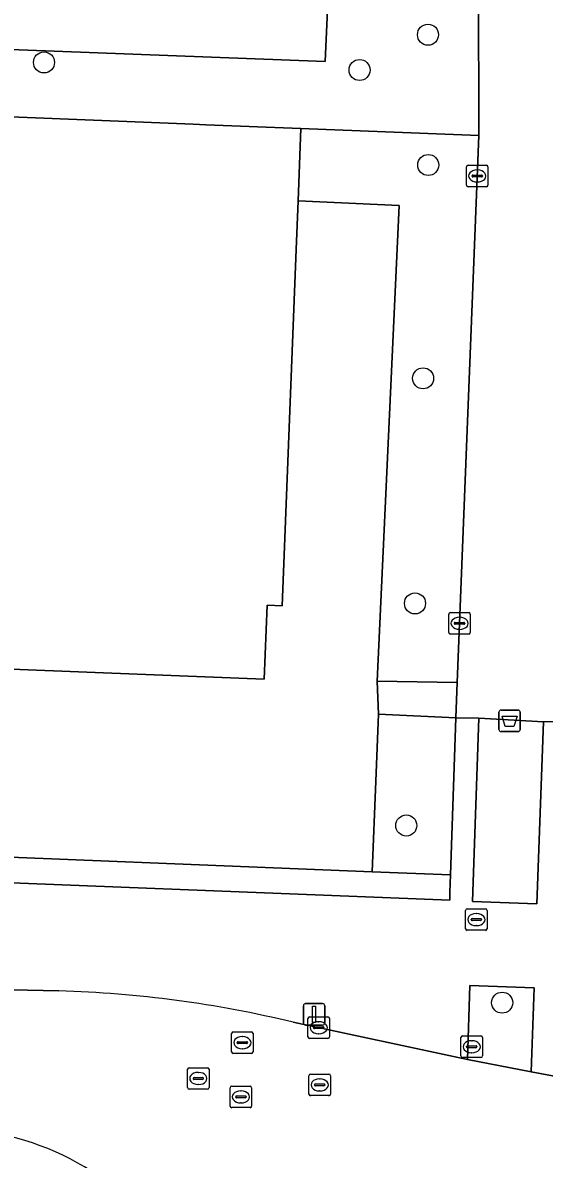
# Model space of a CAD drawing. Extents: x 160732 to 162107, y 387428 to 388479.
# Drawn here: x 161424.4 to 161448.6, y 387753.1 to 387805.9 of the extents above; entities that cross this region are included whole.
import ezdxf

# ---------------------------------------------------------------- set-up
doc = ezdxf.new("R2010")
doc.units = 0
for name, color, linetype in [('IMGEO_Afvalbak', 7, 'Continuous'), ('IMGEO_Boom', 7, 'Continuous'), ('IMGEO_Erf', 7, 'Continuous'), ('IMGEO_Groenvoorziening', 7, 'Continuous'), ('IMGEO_Haag', 7, 'Continuous'), ('IMGEO_Kolk', 7, 'Continuous'), ('IMGEO_Lichtmast', 7, 'Continuous'), ('IMGEO_Pand', 7, 'Continuous'), ('IMGEO_Rijbaan_lokaal_open', 7, 'Continuous'), ('IMGEO_Rioolput', 7, 'Continuous'), ('IMGEO_Voetpad_open', 7, 'Continuous')]:
    doc.layers.add(name, color=color, linetype=linetype)

msp = doc.modelspace()

# ---------------------------------------------------------------- linework, layer by layer
at = {"layer": 'IMGEO_Afvalbak'}
for p, q in [((161446.496, 387773.081), (161446.496, 387773.881)), ((161446.496, 387773.881), (161446.496, 387773.081)), ((161446.596, 387773.981), (161447.386, 387773.981)), ((161447.386, 387773.981), (161446.596, 387773.981)), ((161447.486, 387773.881), (161447.486, 387773.081)), ((161447.486, 387773.081), (161447.486, 387773.881)), ((161447.386, 387772.981), (161446.596, 387772.981)), ((161446.596, 387772.981), (161447.386, 387772.981))]:
    msp.add_line(p, q, dxfattribs=at)
msp.add_lwpolyline([(161446.639, 387773.695), (161447.343, 387773.695), (161447.194, 387773.225), (161446.788, 387773.225), (161446.639, 387773.695)], dxfattribs=at)
for centre, start, end in [((161446.596, 387773.881), 90, 180), ((161446.596, 387773.881), 90, 180), ((161447.386, 387773.881), 0, 90), ((161447.386, 387773.881), 360, 90), ((161446.596, 387773.081), 180, 270), ((161446.596, 387773.081), 180, 270), ((161447.386, 387773.081), 270, 0), ((161447.386, 387773.081), 270, 0)]:
    msp.add_arc(centre, 0.1, start, end, dxfattribs=at)
at = {"layer": 'IMGEO_Boom'}
for centre in [(161443.196, 387805.385), (161425.342, 387804.096), (161440.015, 387803.744), (161443.208, 387799.327), (161442.97, 387789.408), (161442.592, 387778.943), (161442.188, 387768.617), (161446.646, 387760.378)]:
    msp.add_circle(centre, 0.489, dxfattribs=at)
at = {"layer": 'IMGEO_Erf'}
msp.add_lwpolyline([(161418.401, 387767.368), (161440.604, 387766.467), (161440.77, 387770.672), (161440.894, 387773.798), (161440.831, 387775.328), (161441.855, 387797.44), (161437.156, 387797.655), (161437.067, 387795.404), (161436.412, 387778.835), (161435.713, 387778.862), (161435.577, 387775.414), (161428.109, 387775.71), (161417.988, 387776.111)], dxfattribs=at)
at = {"layer": 'IMGEO_Groenvoorziening'}
for points in [[(161445.559, 387800.692), (161437.289, 387801.022), (161437.156, 387797.655), (161441.855, 387797.44), (161440.831, 387775.328), (161444.554, 387775.266)], [(161440.77, 387770.672), (161440.604, 387766.467), (161444.244, 387766.319), (161444.489, 387773.615), (161440.894, 387773.798)], [(161445.265, 387765.09), (161448.258, 387764.975), (161448.572, 387773.431), (161445.555, 387773.6)], [(161444.244, 387766.319), (161440.604, 387766.467), (161418.401, 387767.368), (161417.601, 387767.375), (161417.568, 387766.637), (161417.548, 387766.195), (161444.206, 387765.145), (161444.218, 387765.519), (161444.231, 387765.92)], [(161448.136, 387761.072), (161445.145, 387761.178), (161445.028, 387757.74), (161447.988, 387757.161)]]:
    msp.add_lwpolyline(points, close=True, dxfattribs=at)
at = {"layer": 'IMGEO_Haag'}
for points in [[(161444.244, 387766.319), (161440.604, 387766.467), (161418.401, 387767.368), (161417.601, 387767.375), (161417.568, 387766.637), (161417.548, 387766.195), (161444.206, 387765.145), (161444.218, 387765.519), (161444.231, 387765.92)], [(161448.136, 387761.072), (161445.145, 387761.178), (161445.028, 387757.74), (161447.988, 387757.161)]]:
    msp.add_lwpolyline(points, close=True, dxfattribs=at)
at = {"layer": 'IMGEO_Kolk'}
for p, q in [((161444.985, 387798.391), (161444.985, 387799.243)), ((161445.06, 387799.317), (161445.912, 387799.317)), ((161445.287, 387798.86), (161445.685, 387798.86)), ((161445.473, 387799.097), (161445.498, 387799.097)), ((161445.986, 387799.243), (161445.986, 387798.391)), ((161445.912, 387798.317), (161445.06, 387798.317)), ((161445.244, 387798.811), (161445.244, 387798.823)), ((161445.682, 387798.774), (161445.284, 387798.774)), ((161445.496, 387798.537), (161445.471, 387798.537)), ((161445.728, 387798.823), (161445.728, 387798.811)), ((161444.163, 387777.591), (161444.163, 387778.443)), ((161444.238, 387778.517), (161445.09, 387778.517)), ((161444.651, 387778.297), (161444.676, 387778.297)), ((161445.164, 387778.443), (161445.164, 387777.591)), ((161444.422, 387778.011), (161444.422, 387778.023)), ((161444.86, 387777.974), (161444.462, 387777.974)), ((161444.465, 387778.06), (161444.863, 387778.06)), ((161444.674, 387777.737), (161444.649, 387777.737)), ((161444.906, 387778.023), (161444.906, 387778.011)), ((161445.09, 387777.517), (161444.238, 387777.517)), ((161437.615, 387758.789), (161437.615, 387759.641)), ((161437.69, 387759.715), (161438.542, 387759.715)), ((161437.874, 387759.209), (161437.874, 387759.221)), ((161437.917, 387759.258), (161438.315, 387759.258)), ((161438.103, 387759.495), (161438.128, 387759.495)), ((161438.358, 387759.221), (161438.358, 387759.209)), ((161438.616, 387759.641), (161438.616, 387758.789)), ((161438.542, 387758.715), (161437.69, 387758.715)), ((161438.312, 387759.172), (161437.914, 387759.172)), ((161438.126, 387758.935), (161438.101, 387758.935))]:
    msp.add_line(p, q, dxfattribs=at)
for points in [[(161444.985, 387798.391), (161444.985, 387799.243)], [(161445.06, 387799.317), (161445.912, 387799.317)], [(161445.986, 387799.243), (161445.986, 387798.391)], [(161445.912, 387798.317), (161445.06, 387798.317)], [(161444.163, 387777.591), (161444.163, 387778.443)], [(161444.238, 387778.517), (161445.09, 387778.517)], [(161445.164, 387778.443), (161445.164, 387777.591)], [(161445.09, 387777.517), (161444.238, 387777.517)], [(161437.615, 387758.789), (161437.615, 387759.641)], [(161437.69, 387759.715), (161438.542, 387759.715)], [(161438.616, 387759.641), (161438.616, 387758.789)], [(161438.542, 387758.715), (161437.69, 387758.715)]]:
    msp.add_lwpolyline(points, dxfattribs=at)
for centre, radius, start, end in [((161445.062, 387799.241), 0.0765, 91.552, 178.448), ((161445.062, 387799.241), 0.0765, 91.552, 178.448), ((161445.284, 387798.82), 0.0403, 85.8775, 175.7526), ((161445.689, 387798.822), 0.0386, 1.7309, 96.639), ((161445.91, 387799.241), 0.0765, 1.552, 88.448), ((161445.91, 387799.241), 0.0765, 1.552, 88.448), ((161445.062, 387798.393), 0.0765, 181.552, 268.448), ((161445.062, 387798.393), 0.0765, 181.552, 268.448), ((161445.281, 387798.81), 0.0366, 178.938, 274.7102), ((161445.685, 387798.817), 0.043, 264.8664, 352.4533), ((161445.91, 387798.393), 0.0765, 271.552, 358.448), ((161445.91, 387798.393), 0.0765, 271.552, 358.448), ((161444.24, 387778.441), 0.0765, 91.552, 178.448), ((161444.24, 387778.441), 0.0765, 91.552, 178.448), ((161445.088, 387778.441), 0.0765, 1.552, 88.448), ((161445.088, 387778.441), 0.0765, 1.552, 88.448), ((161444.462, 387778.02), 0.0403, 85.8775, 175.7526), ((161444.459, 387778.01), 0.0366, 178.938, 274.7102), ((161444.863, 387778.017), 0.043, 264.8664, 352.4533), ((161444.867, 387778.022), 0.0386, 1.7309, 96.639), ((161444.24, 387777.593), 0.0765, 181.552, 268.448), ((161444.24, 387777.593), 0.0765, 181.552, 268.448), ((161445.088, 387777.593), 0.0765, 271.552, 358.448), ((161445.088, 387777.593), 0.0765, 271.552, 358.448), ((161437.692, 387759.639), 0.0765, 91.552, 178.448), ((161437.692, 387759.639), 0.0765, 91.552, 178.448), ((161437.914, 387759.218), 0.0403, 85.8775, 175.7526), ((161437.911, 387759.208), 0.0366, 178.938, 274.7102), ((161438.315, 387759.215), 0.043, 264.8664, 352.4533), ((161438.319, 387759.22), 0.0386, 1.7309, 96.639), ((161438.54, 387759.639), 0.0765, 1.552, 88.448), ((161438.54, 387759.639), 0.0765, 1.552, 88.448), ((161437.692, 387758.791), 0.0765, 181.552, 268.448), ((161437.692, 387758.791), 0.0765, 181.552, 268.448), ((161438.54, 387758.791), 0.0765, 271.552, 358.448), ((161438.54, 387758.791), 0.0765, 271.552, 358.448)]:
    msp.add_arc(centre, radius, start, end, dxfattribs=at)
for centre, major_axis, ratio, start_param, end_param in [((161445.472, 387798.817), (-0.387, 0.002), 0.722429, 4.712389, 7.853982), ((161445.497, 387798.817), (-0.39, 0.002), 0.717154, 1.570796, 4.712389), ((161444.65, 387778.017), (-0.387, 0.002), 0.722429, 4.712389, 7.853982), ((161444.675, 387778.017), (-0.39, 0.002), 0.717154, 1.570796, 4.712389), ((161438.102, 387759.215), (-0.387, 0.002), 0.722429, 4.712389, 7.853982), ((161438.127, 387759.215), (-0.39, 0.002), 0.717154, 1.570796, 4.712389)]:
    msp.add_ellipse(centre, major_axis=major_axis, ratio=ratio, start_param=start_param, end_param=end_param, dxfattribs=at)
at = {"layer": 'IMGEO_Lichtmast'}
for p, q in [((161437.503, 387760.339), (161438.293, 387760.339)), ((161438.293, 387760.339), (161437.503, 387760.339)), ((161437.403, 387759.439), (161437.403, 387760.239)), ((161437.403, 387760.239), (161437.403, 387759.439)), ((161438.393, 387760.239), (161438.393, 387759.439)), ((161438.393, 387759.439), (161438.393, 387760.239)), ((161438.293, 387759.339), (161437.503, 387759.339)), ((161437.503, 387759.339), (161438.293, 387759.339))]:
    msp.add_line(p, q, dxfattribs=at)
msp.add_lwpolyline([(161437.823, 387760.214), (161437.973, 387760.214), (161437.973, 387759.464), (161437.823, 387759.464), (161437.823, 387760.214)], dxfattribs=at)
for centre, start, end in [((161437.503, 387760.239), 90, 180), ((161437.503, 387760.239), 90, 180), ((161438.293, 387760.239), 0, 90), ((161438.293, 387760.239), 360, 90), ((161437.503, 387759.439), 180, 270), ((161437.503, 387759.439), 180, 270), ((161438.293, 387759.439), 270, 0), ((161438.293, 387759.439), 270, 0)]:
    msp.add_arc(centre, 0.1, start, end, dxfattribs=at)
at = {"layer": 'IMGEO_Pand'}
msp.add_lwpolyline([(161417.988, 387776.111), (161428.109, 387775.71), (161435.577, 387775.414), (161435.713, 387778.862), (161436.412, 387778.835), (161437.067, 387795.404), (161437.156, 387797.655), (161437.289, 387801.022), (161432.867, 387801.199), (161432.279, 387801.222), (161415.663, 387801.885)], dxfattribs=at)
at = {"layer": 'IMGEO_Rijbaan_lokaal_open'}
for points in [[(161388.248, 387819.864), (161387.741, 387806.045), (161390.422, 387805.963), (161438.412, 387804.142), (161438.58, 387807.918), (161438.282, 387807.93), (161438.823, 387821.227), (161439.006, 387821.22), (161439.166, 387825.465)], [(161426.033, 387760.922), (161423.851, 387760.982), (161420.96, 387761.089), (161420.877, 387759.591), (161420.678, 387756.031), (161420.595, 387754.536), (161421.425, 387754.519)], [(161453.985, 387752.82), (161454.062, 387754.717), (161454.125, 387756.271), (161452.38, 387756.349), (161447.988, 387757.161), (161445.028, 387757.74), (161436.931, 387759.468)]]:
    msp.add_lwpolyline(points, dxfattribs=at)
for centre, radius, start, end in [((161424.527, 387708.066), 52.878, 76.4332, 88.3679), ((161420.679, 387741.714), 12.827, 32.0209, 86.6641)]:
    msp.add_arc(centre, radius, start, end, dxfattribs=at)
at = {"layer": 'IMGEO_Rioolput'}
for p, q in [((161444.946, 387763.816), (161444.946, 387764.668)), ((161445.021, 387764.742), (161445.873, 387764.742)), ((161445.434, 387764.522), (161445.459, 387764.522)), ((161445.947, 387764.668), (161445.947, 387763.816)), ((161445.205, 387764.236), (161445.205, 387764.248)), ((161445.643, 387764.199), (161445.245, 387764.199)), ((161445.248, 387764.285), (161445.646, 387764.285)), ((161445.457, 387763.962), (161445.432, 387763.962)), ((161445.689, 387764.248), (161445.689, 387764.236)), ((161445.873, 387763.742), (161445.021, 387763.742)), ((161434.065, 387758.093), (161434.065, 387758.945)), ((161434.14, 387759.019), (161434.992, 387759.019)), ((161434.553, 387758.799), (161434.578, 387758.799)), ((161435.066, 387758.945), (161435.066, 387758.093)), ((161444.731, 387757.903), (161444.731, 387758.755)), ((161444.806, 387758.829), (161445.658, 387758.829)), ((161445.732, 387758.755), (161445.732, 387757.903)), ((161434.324, 387758.513), (161434.324, 387758.525)), ((161434.762, 387758.476), (161434.364, 387758.476)), ((161434.367, 387758.562), (161434.765, 387758.562)), ((161434.576, 387758.239), (161434.551, 387758.239)), ((161434.808, 387758.525), (161434.808, 387758.513)), ((161444.99, 387758.323), (161444.99, 387758.335)), ((161445.428, 387758.286), (161445.03, 387758.286)), ((161445.033, 387758.372), (161445.431, 387758.372)), ((161445.219, 387758.609), (161445.244, 387758.609)), ((161445.474, 387758.335), (161445.474, 387758.323)), ((161434.992, 387758.019), (161434.14, 387758.019)), ((161445.658, 387757.829), (161444.806, 387757.829)), ((161445.242, 387758.049), (161445.217, 387758.049)), ((161432.015, 387756.428), (161432.015, 387757.28)), ((161432.09, 387757.354), (161432.942, 387757.354)), ((161432.503, 387757.134), (161432.528, 387757.134)), ((161433.016, 387757.28), (161433.016, 387756.428)), ((161432.274, 387756.848), (161432.274, 387756.86)), ((161432.712, 387756.811), (161432.314, 387756.811)), ((161432.317, 387756.897), (161432.715, 387756.897)), ((161432.526, 387756.574), (161432.501, 387756.574)), ((161432.758, 387756.86), (161432.758, 387756.848)), ((161437.663, 387756.129), (161437.663, 387756.981)), ((161437.738, 387757.055), (161438.59, 387757.055)), ((161437.965, 387756.598), (161438.363, 387756.598)), ((161438.151, 387756.835), (161438.176, 387756.835)), ((161438.664, 387756.981), (161438.664, 387756.129)), ((161432.942, 387756.354), (161432.09, 387756.354)), ((161433.996, 387755.571), (161433.996, 387756.423)), ((161434.071, 387756.497), (161434.923, 387756.497)), ((161434.298, 387756.04), (161434.696, 387756.04)), ((161434.484, 387756.277), (161434.509, 387756.277)), ((161434.997, 387756.423), (161434.997, 387755.571)), ((161438.59, 387756.055), (161437.738, 387756.055)), ((161437.922, 387756.549), (161437.922, 387756.561)), ((161438.36, 387756.512), (161437.962, 387756.512)), ((161438.174, 387756.275), (161438.149, 387756.275)), ((161438.406, 387756.561), (161438.406, 387756.549)), ((161434.255, 387755.991), (161434.255, 387756.003)), ((161434.693, 387755.954), (161434.295, 387755.954)), ((161434.507, 387755.717), (161434.482, 387755.717)), ((161434.739, 387756.003), (161434.739, 387755.991)), ((161434.923, 387755.497), (161434.071, 387755.497))]:
    msp.add_line(p, q, dxfattribs=at)
for points in [[(161444.946, 387763.816), (161444.946, 387764.668)], [(161445.021, 387764.742), (161445.873, 387764.742)], [(161445.947, 387764.668), (161445.947, 387763.816)], [(161445.873, 387763.742), (161445.021, 387763.742)], [(161434.065, 387758.093), (161434.065, 387758.945)], [(161434.14, 387759.019), (161434.992, 387759.019)], [(161435.066, 387758.945), (161435.066, 387758.093)], [(161444.731, 387757.903), (161444.731, 387758.755)], [(161444.806, 387758.829), (161445.658, 387758.829)], [(161445.732, 387758.755), (161445.732, 387757.903)], [(161434.992, 387758.019), (161434.14, 387758.019)], [(161445.658, 387757.829), (161444.806, 387757.829)], [(161432.015, 387756.428), (161432.015, 387757.28)], [(161432.09, 387757.354), (161432.942, 387757.354)], [(161433.016, 387757.28), (161433.016, 387756.428)], [(161437.663, 387756.129), (161437.663, 387756.981)], [(161437.738, 387757.055), (161438.59, 387757.055)], [(161438.664, 387756.981), (161438.664, 387756.129)], [(161432.942, 387756.354), (161432.09, 387756.354)], [(161433.996, 387755.571), (161433.996, 387756.423)], [(161434.071, 387756.497), (161434.923, 387756.497)], [(161434.997, 387756.423), (161434.997, 387755.571)], [(161438.59, 387756.055), (161437.738, 387756.055)], [(161434.923, 387755.497), (161434.071, 387755.497)]]:
    msp.add_lwpolyline(points, dxfattribs=at)
for centre, radius, start, end in [((161445.023, 387764.666), 0.0765, 91.552, 178.448), ((161445.023, 387764.666), 0.0765, 91.552, 178.448), ((161445.871, 387764.666), 0.0765, 1.552, 88.448), ((161445.871, 387764.666), 0.0765, 1.552, 88.448), ((161445.245, 387764.245), 0.0403, 85.8775, 175.7526), ((161445.242, 387764.235), 0.0366, 178.938, 274.7102), ((161445.646, 387764.242), 0.043, 264.8664, 352.4533), ((161445.65, 387764.247), 0.0386, 1.7309, 96.639), ((161445.023, 387763.818), 0.0765, 181.552, 268.448), ((161445.023, 387763.818), 0.0765, 181.552, 268.448), ((161445.871, 387763.818), 0.0765, 271.552, 358.448), ((161445.871, 387763.818), 0.0765, 271.552, 358.448), ((161434.142, 387758.943), 0.0765, 91.552, 178.448), ((161434.142, 387758.943), 0.0765, 91.552, 178.448), ((161434.99, 387758.943), 0.0765, 1.552, 88.448), ((161434.99, 387758.943), 0.0765, 1.552, 88.448), ((161444.808, 387758.753), 0.0765, 91.552, 178.448), ((161444.808, 387758.753), 0.0765, 91.552, 178.448), ((161445.656, 387758.753), 0.0765, 1.552, 88.448), ((161445.656, 387758.753), 0.0765, 1.552, 88.448), ((161434.364, 387758.522), 0.0403, 85.8775, 175.7526), ((161434.361, 387758.512), 0.0366, 178.938, 274.7102), ((161434.765, 387758.519), 0.043, 264.8664, 352.4533), ((161434.769, 387758.524), 0.0386, 1.7309, 96.639), ((161445.03, 387758.332), 0.0403, 85.8775, 175.7526), ((161445.027, 387758.322), 0.0366, 178.938, 274.7102), ((161445.431, 387758.329), 0.043, 264.8664, 352.4533), ((161445.435, 387758.334), 0.0386, 1.7309, 96.639), ((161434.142, 387758.095), 0.0765, 181.552, 268.448), ((161434.142, 387758.095), 0.0765, 181.552, 268.448), ((161434.99, 387758.095), 0.0765, 271.552, 358.448), ((161434.99, 387758.095), 0.0765, 271.552, 358.448), ((161444.808, 387757.905), 0.0765, 181.552, 268.448), ((161444.808, 387757.905), 0.0765, 181.552, 268.448), ((161445.656, 387757.905), 0.0765, 271.552, 358.448), ((161445.656, 387757.905), 0.0765, 271.552, 358.448), ((161432.092, 387757.278), 0.0765, 91.552, 178.448), ((161432.092, 387757.278), 0.0765, 91.552, 178.448), ((161432.94, 387757.278), 0.0765, 1.552, 88.448), ((161432.94, 387757.278), 0.0765, 1.552, 88.448), ((161432.314, 387756.857), 0.0403, 85.8775, 175.7526), ((161432.311, 387756.847), 0.0366, 178.938, 274.7102), ((161432.715, 387756.854), 0.043, 264.8664, 352.4533), ((161432.719, 387756.859), 0.0386, 1.7309, 96.639), ((161437.74, 387756.979), 0.0765, 91.552, 178.448), ((161437.74, 387756.979), 0.0765, 91.552, 178.448), ((161437.962, 387756.558), 0.0403, 85.8775, 175.7526), ((161438.367, 387756.56), 0.0386, 1.7309, 96.639), ((161438.588, 387756.979), 0.0765, 1.552, 88.448), ((161438.588, 387756.979), 0.0765, 1.552, 88.448), ((161432.092, 387756.43), 0.0765, 181.552, 268.448), ((161432.092, 387756.43), 0.0765, 181.552, 268.448), ((161432.94, 387756.43), 0.0765, 271.552, 358.448), ((161432.94, 387756.43), 0.0765, 271.552, 358.448), ((161434.073, 387756.421), 0.0765, 91.552, 178.448), ((161434.073, 387756.421), 0.0765, 91.552, 178.448), ((161434.295, 387756), 0.0403, 85.8775, 175.7526), ((161434.7, 387756.002), 0.0386, 1.7309, 96.639), ((161434.921, 387756.421), 0.0765, 1.552, 88.448), ((161434.921, 387756.421), 0.0765, 1.552, 88.448), ((161437.74, 387756.131), 0.0765, 181.552, 268.448), ((161437.74, 387756.131), 0.0765, 181.552, 268.448), ((161437.959, 387756.548), 0.0366, 178.938, 274.7102), ((161438.363, 387756.555), 0.043, 264.8664, 352.4533), ((161438.588, 387756.131), 0.0765, 271.552, 358.448), ((161438.588, 387756.131), 0.0765, 271.552, 358.448), ((161434.073, 387755.573), 0.0765, 181.552, 268.448), ((161434.073, 387755.573), 0.0765, 181.552, 268.448), ((161434.292, 387755.99), 0.0366, 178.938, 274.7102), ((161434.696, 387755.997), 0.043, 264.8664, 352.4533), ((161434.921, 387755.573), 0.0765, 271.552, 358.448), ((161434.921, 387755.573), 0.0765, 271.552, 358.448)]:
    msp.add_arc(centre, radius, start, end, dxfattribs=at)
for centre, major_axis, ratio, start_param, end_param in [((161445.433, 387764.242), (-0.387, 0.002), 0.722429, 4.712389, 7.853982), ((161445.458, 387764.242), (-0.39, 0.002), 0.717154, 1.570796, 4.712389), ((161434.552, 387758.519), (-0.387, 0.002), 0.722429, 4.712389, 7.853982), ((161434.577, 387758.519), (-0.39, 0.002), 0.717154, 1.570796, 4.712389), ((161445.218, 387758.329), (-0.387, 0.002), 0.722429, 4.712389, 7.853982), ((161445.243, 387758.329), (-0.39, 0.002), 0.717154, 1.570796, 4.712389), ((161432.502, 387756.854), (-0.387, 0.002), 0.722429, 4.712389, 7.853982), ((161432.527, 387756.854), (-0.39, 0.002), 0.717154, 1.570796, 4.712389), ((161438.15, 387756.555), (-0.387, 0.002), 0.722429, 4.712389, 7.853982), ((161438.175, 387756.555), (-0.39, 0.002), 0.717154, 1.570796, 4.712389), ((161434.483, 387755.997), (-0.387, 0.002), 0.722429, 4.712389, 7.853982), ((161434.508, 387755.997), (-0.39, 0.002), 0.717154, 1.570796, 4.712389)]:
    msp.add_ellipse(centre, major_axis=major_axis, ratio=ratio, start_param=start_param, end_param=end_param, dxfattribs=at)
at = {"layer": 'IMGEO_Voetpad_open'}
for points in [[(161448.913, 387890.885), (161448.493, 387880.972), (161448.205, 387874.173), (161447.312, 387853.102), (161447.207, 387850.625), (161446.571, 387835.628), (161446.329, 387829.926), (161446.129, 387825.191), (161439.166, 387825.465), (161439.006, 387821.22), (161446.049, 387820.961), (161445.546, 387807.626), (161445.559, 387800.692), (161444.554, 387775.266), (161444.489, 387773.615), (161445.555, 387773.6), (161448.572, 387773.431), (161452.313, 387773.501), (161452.814, 387785.881)], [(161379.57, 387804.496), (161385.757, 387804.197), (161385.713, 387803.08), (161388.404, 387802.974), (161391.739, 387802.838), (161397.265, 387802.62), (161409.568, 387802.128), (161415.663, 387801.885), (161432.279, 387801.222), (161432.867, 387801.199), (161437.289, 387801.022), (161445.559, 387800.692), (161445.546, 387807.626), (161438.58, 387807.918), (161438.412, 387804.142), (161390.422, 387805.963), (161387.741, 387806.045), (161385.825, 387806.01), (161382.382, 387806.175), (161372.722, 387806.638)], [(161459.906, 387764.327), (161460.117, 387767.492), (161452.083, 387767.809), (161452.313, 387773.501), (161448.572, 387773.431), (161448.258, 387764.975), (161445.265, 387765.09), (161445.555, 387773.6), (161444.489, 387773.615), (161444.244, 387766.319), (161444.231, 387765.92), (161444.218, 387765.519), (161444.206, 387765.145), (161417.548, 387766.195), (161417.568, 387766.637), (161414.735, 387766.75), (161387.252, 387767.84), (161388.757, 387762.277)], [(161423.851, 387760.982), (161426.033, 387760.922)], [(161436.931, 387759.468), (161445.028, 387757.74), (161445.145, 387761.178), (161448.136, 387761.072), (161447.988, 387757.161), (161452.38, 387756.349), (161454.125, 387756.271)]]:
    msp.add_lwpolyline(points, dxfattribs=at)
msp.add_lwpolyline([(161444.554, 387775.266), (161440.831, 387775.328), (161440.894, 387773.798), (161444.489, 387773.615)], close=True, dxfattribs=at)
for centre, radius, start, end in [((161424.527, 387708.066), 52.878, 76.4332, 88.3679), ((161420.679, 387741.714), 12.827, 32.0209, 86.6641)]:
    msp.add_arc(centre, radius, start, end, dxfattribs=at)

doc.saveas('drawing.dxf')
